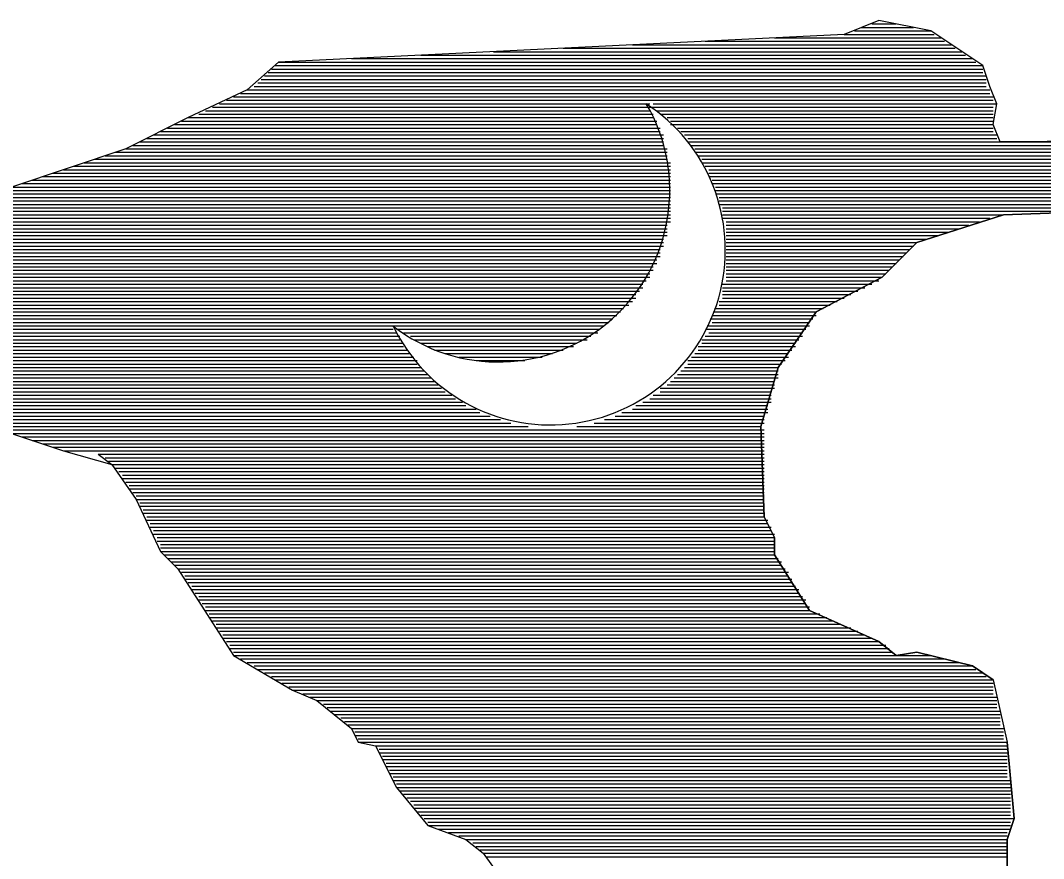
# Model space of a CAD drawing. Extents: x 8134 to 11793, y 3225 to 13425.
# Drawn here: x 10899.28 to 10914.03, y 10950.54 to 10962.62 of the extents above; entities that cross this region are included whole.
import ezdxf

# ---------------------------------------------------------------- set-up
doc = ezdxf.new("R2010")
doc.units = 0
doc.layers.add('RD_SHT_Bndy', color=7, linetype='Continuous')

msp = doc.modelspace()

# ---------------------------------------------------------------- linework, layer by layer
at = {"layer": 'RD_SHT_Bndy'}
for p, q in [((10899.902, 10956.42), (10900.602, 10956.22)), ((10913.302, 10953.12), (10913.502, 10952.22)), ((10913.302, 10953.12), (10913.502, 10952.22))]:
    msp.add_line(p, q, dxfattribs=at)
for points in [[(10913.402, 10960.87), (10913.302, 10961.12), (10913.352, 10961.42), (10913.252, 10961.67), (10913.152, 10961.97), (10912.402, 10962.47), (10911.652, 10962.62), (10911.152, 10962.42), (10903.002, 10962.02), (10902.552, 10961.62), (10901.702, 10961.22), (10900.802, 10960.77), (10899.152, 10960.22), (10898.102, 10958.67), (10897.902, 10958.12), (10897.902, 10957.87), (10898.402, 10957.32), (10898.952, 10956.92), (10899.152, 10956.67), (10899.902, 10956.42)], [(10913.402, 10960.87), (10913.302, 10961.12), (10913.352, 10961.42), (10913.252, 10961.67), (10913.152, 10961.97), (10912.402, 10962.47), (10911.652, 10962.62), (10911.152, 10962.42), (10903.002, 10962.02), (10902.552, 10961.62), (10901.702, 10961.22), (10900.802, 10960.77), (10899.152, 10960.22), (10898.102, 10958.67), (10897.902, 10958.12), (10897.902, 10957.87), (10898.402, 10957.32), (10898.952, 10956.92), (10899.152, 10956.67), (10899.902, 10956.42)], [(10911.302, 10962.47), (10912.402, 10962.47)], [(10911.402, 10962.52), (10912.152, 10962.52)], [(10911.552, 10962.57), (10911.902, 10962.57)], [(10909.152, 10962.32), (10912.602, 10962.32)], [(10910.152, 10962.37), (10912.552, 10962.37)], [(10911.152, 10962.42), (10912.452, 10962.42)], [(10906.102, 10962.17), (10912.852, 10962.17)], [(10907.102, 10962.22), (10912.752, 10962.22)], [(10908.102, 10962.27), (10912.702, 10962.27)], [(10903.002, 10962.02), (10913.052, 10962.02)], [(10904.052, 10962.07), (10913.002, 10962.07)], [(10905.052, 10962.12), (10912.902, 10962.12)], [(10902.852, 10961.87), (10913.152, 10961.87)], [(10902.902, 10961.92), (10913.152, 10961.92)], [(10902.952, 10961.97), (10913.152, 10961.97)], [(10902.702, 10961.72), (10913.202, 10961.72)], [(10902.752, 10961.77), (10913.202, 10961.77)], [(10902.802, 10961.82), (10913.202, 10961.82)], [(10902.452, 10961.57), (10913.252, 10961.57)], [(10902.552, 10961.62), (10913.252, 10961.62)], [(10902.652, 10961.67), (10913.202, 10961.67)], [(10902.152, 10961.42), (10908.352, 10961.42)], [(10902.252, 10961.47), (10913.302, 10961.47)], [(10902.352, 10961.52), (10913.302, 10961.52)], [(10908.402, 10961.42), (10913.352, 10961.42)], [(10901.852, 10961.27), (10908.402, 10961.27)], [(10901.952, 10961.32), (10908.352, 10961.32)], [(10902.052, 10961.37), (10908.352, 10961.37), (10913.302, 10961.37)], [(10908.452, 10961.32), (10913.302, 10961.32)], [(10908.502, 10961.27), (10913.302, 10961.27)], [(10901.502, 10961.12), (10908.452, 10961.12)], [(10901.602, 10961.17), (10908.452, 10961.17)], [(10901.702, 10961.22), (10908.402, 10961.22)], [(10908.602, 10961.22), (10913.302, 10961.22)], [(10908.652, 10961.17), (10913.302, 10961.17)], [(10908.652, 10961.12), (10913.302, 10961.12)], [(10901.202, 10960.97), (10908.552, 10960.97)], [(10901.302, 10961.02), (10908.502, 10961.02)], [(10901.402, 10961.07), (10908.502, 10961.07)], [(10908.752, 10961.07), (10913.302, 10961.07)], [(10908.802, 10961.02), (10913.302, 10961.02)], [(10908.852, 10960.97), (10913.352, 10960.97)], [(10900.902, 10960.82), (10908.552, 10960.82)], [(10901.002, 10960.87), (10908.552, 10960.87)], [(10901.102, 10960.92), (10908.552, 10960.92)], [(10908.902, 10960.92), (10913.352, 10960.92)], [(10908.902, 10960.87), (10913.402, 10960.87), (10920.202, 10960.87)], [(10908.952, 10960.82), (10920.252, 10960.82)], [(10926.402, 10955.57), (10920.152, 10960.92), (10913.402, 10960.87)], [(10926.402, 10955.57), (10920.152, 10960.92), (10913.402, 10960.87)], [(10900.502, 10960.67), (10908.602, 10960.67)], [(10900.652, 10960.72), (10908.602, 10960.72)], [(10900.802, 10960.77), (10908.602, 10960.77)], [(10909.002, 10960.77), (10920.302, 10960.77)], [(10909.002, 10960.72), (10920.352, 10960.72)], [(10909.052, 10960.67), (10920.402, 10960.67)], [(10900.202, 10960.57), (10908.652, 10960.57)], [(10900.352, 10960.62), (10908.602, 10960.62)], [(10909.102, 10960.62), (10920.502, 10960.62)], [(10909.102, 10960.57), (10920.552, 10960.57)], [(10899.752, 10960.42), (10908.652, 10960.42)], [(10899.902, 10960.47), (10908.652, 10960.47)], [(10900.052, 10960.52), (10908.652, 10960.52)], [(10909.152, 10960.52), (10920.602, 10960.52)], [(10909.202, 10960.47), (10920.652, 10960.47)], [(10909.202, 10960.42), (10920.702, 10960.42)], [(10899.302, 10960.27), (10908.652, 10960.27)], [(10899.452, 10960.32), (10908.652, 10960.32)], [(10899.602, 10960.37), (10908.652, 10960.37)], [(10909.202, 10960.37), (10920.752, 10960.37)], [(10909.252, 10960.32), (10920.852, 10960.32)], [(10909.252, 10960.27), (10920.902, 10960.27)], [(10899.102, 10960.12), (10908.652, 10960.12)], [(10899.152, 10960.22), (10908.652, 10960.22)], [(10899.152, 10960.17), (10908.652, 10960.17)], [(10909.302, 10960.22), (10920.952, 10960.22)], [(10909.302, 10960.17), (10921.002, 10960.17)], [(10909.302, 10960.12), (10921.052, 10960.12)], [(10899.002, 10959.97), (10908.652, 10959.97)], [(10899.052, 10960.07), (10908.652, 10960.07)], [(10899.052, 10960.02), (10908.652, 10960.02)], [(10909.352, 10960.07), (10921.102, 10960.07)], [(10909.352, 10960.02), (10921.202, 10960.02)], [(10909.352, 10959.97), (10921.252, 10959.97)], [(10898.902, 10959.82), (10908.652, 10959.82)], [(10898.952, 10959.92), (10908.652, 10959.92)], [(10898.952, 10959.87), (10908.652, 10959.87)], [(10909.402, 10959.92), (10921.302, 10959.92)], [(10909.402, 10959.87), (10914.902, 10959.87), (10921.352, 10959.87)], [(10909.402, 10959.82), (10913.452, 10959.82)], [(10914.902, 10959.87), (10913.452, 10959.82), (10912.202, 10959.42), (10911.702, 10958.92), (10910.752, 10958.42), (10910.202, 10957.62), (10909.952, 10956.77), (10910.002, 10955.47), (10910.152, 10955.17), (10910.152, 10954.92), (10910.652, 10954.12), (10911.652, 10953.67), (10911.902, 10953.47), (10912.202, 10953.52), (10913.002, 10953.32), (10913.302, 10953.12)], [(10913.302, 10953.12), (10913.002, 10953.32), (10912.202, 10953.52), (10911.902, 10953.47), (10911.652, 10953.67), (10910.652, 10954.12), (10910.152, 10954.92), (10910.152, 10955.17), (10910.002, 10955.47), (10909.952, 10956.77), (10910.202, 10957.62), (10910.752, 10958.42), (10911.702, 10958.92), (10912.202, 10959.42), (10913.452, 10959.82), (10914.902, 10959.87)], [(10898.802, 10959.67), (10908.602, 10959.67)], [(10898.852, 10959.77), (10908.652, 10959.77)], [(10898.852, 10959.72), (10908.652, 10959.72)], [(10909.402, 10959.77), (10913.252, 10959.77)], [(10909.452, 10959.72), (10913.102, 10959.72)], [(10909.452, 10959.67), (10912.952, 10959.67)], [(10898.702, 10959.52), (10908.602, 10959.52)], [(10898.752, 10959.62), (10908.602, 10959.62)], [(10898.752, 10959.57), (10908.602, 10959.57)], [(10909.452, 10959.62), (10912.802, 10959.62)], [(10909.452, 10959.57), (10912.652, 10959.57)], [(10909.452, 10959.52), (10912.502, 10959.52)], [(10898.602, 10959.37), (10908.552, 10959.37)], [(10898.652, 10959.47), (10908.552, 10959.47)], [(10898.652, 10959.42), (10908.552, 10959.42)], [(10909.452, 10959.47), (10912.352, 10959.47)], [(10909.452, 10959.42), (10912.202, 10959.42)], [(10909.452, 10959.37), (10912.152, 10959.37)], [(10898.502, 10959.22), (10908.502, 10959.22)], [(10898.552, 10959.32), (10908.502, 10959.32)], [(10898.552, 10959.27), (10908.502, 10959.27)], [(10909.452, 10959.32), (10912.102, 10959.32)], [(10909.452, 10959.27), (10912.052, 10959.27)], [(10909.452, 10959.22), (10912.002, 10959.22)], [(10898.402, 10959.07), (10908.402, 10959.07)], [(10898.452, 10959.17), (10908.452, 10959.17)], [(10898.452, 10959.12), (10908.452, 10959.12)], [(10909.452, 10959.17), (10911.952, 10959.17)], [(10909.452, 10959.12), (10911.902, 10959.12)], [(10909.452, 10959.07), (10911.852, 10959.07)], [(10898.302, 10958.92), (10908.352, 10958.92)], [(10898.352, 10959.02), (10908.402, 10959.02)], [(10898.352, 10958.97), (10908.352, 10958.97)], [(10909.452, 10959.02), (10911.802, 10959.02)], [(10909.452, 10958.97), (10911.752, 10958.97)], [(10909.452, 10958.92), (10911.702, 10958.92)], [(10898.202, 10958.77), (10908.252, 10958.77)], [(10898.252, 10958.87), (10908.302, 10958.87)], [(10898.252, 10958.82), (10908.252, 10958.82)], [(10909.402, 10958.82), (10911.552, 10958.82)], [(10909.402, 10958.77), (10911.452, 10958.77)], [(10909.452, 10958.87), (10911.652, 10958.87)], [(10898.102, 10958.67), (10908.152, 10958.67)], [(10898.102, 10958.62), (10908.152, 10958.62)], [(10898.152, 10958.72), (10908.202, 10958.72)], [(10909.402, 10958.72), (10911.352, 10958.72)], [(10909.402, 10958.67), (10911.252, 10958.67)], [(10909.402, 10958.62), (10911.152, 10958.62)], [(10898.052, 10958.52), (10908.052, 10958.52)], [(10898.052, 10958.47), (10907.976, 10958.47)], [(10898.102, 10958.57), (10908.102, 10958.57)], [(10909.286, 10958.47), (10909.302, 10958.47), (10910.852, 10958.47)], [(10909.352, 10958.57), (10911.052, 10958.57)], [(10909.352, 10958.52), (10910.952, 10958.52)], [(10898.002, 10958.37), (10907.878, 10958.37)], [(10898.002, 10958.32), (10907.82, 10958.32)], [(10898.052, 10958.42), (10907.929, 10958.42)], [(10909.225, 10958.32), (10909.302, 10958.32), (10910.702, 10958.32)], [(10909.249, 10958.37), (10909.302, 10958.37), (10910.752, 10958.37)], [(10909.268, 10958.42), (10909.302, 10958.42), (10910.752, 10958.42)], [(10897.902, 10958.22), (10897.952, 10958.22), (10907.696, 10958.22)], [(10897.902, 10958.17), (10897.952, 10958.17), (10904.652, 10958.17)], [(10898.002, 10958.27), (10907.761, 10958.27)], [(10904.702, 10958.17), (10907.632, 10958.17)], [(10909.156, 10958.17), (10909.202, 10958.17), (10910.602, 10958.17)], [(10909.179, 10958.22), (10909.202, 10958.22), (10910.652, 10958.22)], [(10909.252, 10958.27), (10910.652, 10958.27)], [(10897.902, 10958.12), (10904.702, 10958.12)], [(10897.902, 10958.07), (10904.752, 10958.07)], [(10897.902, 10958.02), (10904.752, 10958.02)], [(10904.802, 10958.12), (10907.602, 10958.12)], [(10904.902, 10958.07), (10907.502, 10958.07)], [(10904.952, 10958.02), (10907.452, 10958.02)], [(10909.102, 10958.02), (10910.502, 10958.02)], [(10909.152, 10958.07), (10910.552, 10958.07)], [(10909.202, 10958.12), (10910.552, 10958.12)], [(10897.902, 10957.97), (10904.802, 10957.97)], [(10897.902, 10957.92), (10904.802, 10957.92)], [(10897.902, 10957.87), (10904.852, 10957.87)], [(10905.052, 10957.97), (10907.302, 10957.97)], [(10905.152, 10957.92), (10907.252, 10957.92)], [(10905.252, 10957.87), (10907.102, 10957.87)], [(10909.052, 10957.92), (10910.452, 10957.92)], [(10909.052, 10957.87), (10910.402, 10957.87)], [(10909.102, 10957.97), (10910.452, 10957.97)], [(10897.902, 10957.82), (10897.952, 10957.82), (10904.902, 10957.82)], [(10898.002, 10957.77), (10904.952, 10957.77)], [(10898.052, 10957.72), (10905.002, 10957.72)], [(10905.402, 10957.82), (10906.952, 10957.82)], [(10905.602, 10957.77), (10906.802, 10957.77)], [(10905.852, 10957.72), (10906.552, 10957.72)], [(10908.902, 10957.72), (10910.302, 10957.72)], [(10908.952, 10957.77), (10910.352, 10957.77)], [(10909.002, 10957.82), (10910.352, 10957.82)], [(10898.102, 10957.67), (10905.002, 10957.67)], [(10898.152, 10957.62), (10905.052, 10957.62)], [(10908.852, 10957.62), (10910.202, 10957.62)], [(10908.902, 10957.67), (10910.252, 10957.67)], [(10898.202, 10957.57), (10905.102, 10957.57)], [(10898.252, 10957.52), (10905.152, 10957.52)], [(10898.302, 10957.47), (10905.202, 10957.47)], [(10908.702, 10957.47), (10910.202, 10957.47)], [(10908.752, 10957.52), (10910.202, 10957.52)], [(10908.802, 10957.57), (10910.202, 10957.57)], [(10898.352, 10957.42), (10905.252, 10957.42)], [(10898.402, 10957.37), (10905.302, 10957.37)], [(10898.402, 10957.32), (10905.352, 10957.32)], [(10908.502, 10957.32), (10910.152, 10957.32)], [(10908.602, 10957.37), (10910.152, 10957.37)], [(10908.652, 10957.42), (10910.152, 10957.42)], [(10898.502, 10957.27), (10905.402, 10957.27)], [(10898.552, 10957.22), (10905.502, 10957.22)], [(10898.652, 10957.17), (10905.552, 10957.17)], [(10908.352, 10957.17), (10910.102, 10957.17)], [(10908.402, 10957.22), (10910.102, 10957.22)], [(10908.502, 10957.27), (10910.102, 10957.27)], [(10898.702, 10957.12), (10905.652, 10957.12)], [(10898.752, 10957.07), (10905.702, 10957.07)], [(10898.852, 10957.02), (10905.852, 10957.02)], [(10908.102, 10957.02), (10910.052, 10957.02)], [(10908.152, 10957.07), (10910.052, 10957.07)], [(10908.252, 10957.12), (10910.102, 10957.12)], [(10898.902, 10956.97), (10905.902, 10956.97)], [(10898.952, 10956.92), (10906.052, 10956.92)], [(10899.002, 10956.87), (10906.202, 10956.87)], [(10907.702, 10956.87), (10910.002, 10956.87)], [(10907.852, 10956.92), (10910.002, 10956.92)], [(10907.952, 10956.97), (10910.052, 10956.97)], [(10899.052, 10956.82), (10906.352, 10956.82)], [(10899.102, 10956.77), (10906.602, 10956.77)], [(10899.152, 10956.72), (10910.002, 10956.72)], [(10907.302, 10956.77), (10909.952, 10956.77)], [(10907.552, 10956.82), (10910.002, 10956.82)], [(10899.152, 10956.67), (10910.002, 10956.67)], [(10899.302, 10956.62), (10910.002, 10956.62)], [(10899.452, 10956.57), (10910.002, 10956.57)], [(10899.602, 10956.52), (10910.002, 10956.52)], [(10899.752, 10956.47), (10910.002, 10956.47)], [(10899.902, 10956.42), (10910.002, 10956.42)], [(10900.402, 10956.37), (10900.602, 10956.22)], [(10900.402, 10956.37), (10910.002, 10956.37)], [(10900.402, 10956.37), (10900.602, 10956.22)], [(10900.502, 10956.32), (10910.002, 10956.32)], [(10900.552, 10956.27), (10910.002, 10956.27)], [(10900.602, 10956.22), (10900.952, 10955.72), (10901.302, 10954.97), (10901.552, 10954.72), (10902.352, 10953.47), (10903.202, 10952.97), (10903.552, 10952.82), (10904.052, 10952.42), (10904.152, 10952.22), (10904.402, 10952.17), (10904.702, 10951.57), (10905.152, 10951.02), (10905.702, 10950.82), (10905.952, 10950.62), (10906.602, 10949.72)], [(10900.602, 10956.22), (10910.002, 10956.22)], [(10900.602, 10956.22), (10900.952, 10955.72), (10901.302, 10954.97), (10901.552, 10954.72), (10902.352, 10953.47), (10903.202, 10952.97), (10903.552, 10952.82), (10904.052, 10952.42), (10904.152, 10952.22), (10904.402, 10952.17), (10904.702, 10951.57), (10905.152, 10951.02), (10905.702, 10950.82), (10905.952, 10950.62), (10906.602, 10949.72)], [(10900.652, 10956.17), (10910.002, 10956.17)], [(10900.702, 10956.12), (10910.002, 10956.12)], [(10900.752, 10956.07), (10910.002, 10956.07)], [(10900.752, 10956.02), (10910.002, 10956.02)], [(10900.802, 10955.97), (10910.002, 10955.97)], [(10900.852, 10955.92), (10910.002, 10955.92)], [(10900.852, 10955.87), (10910.002, 10955.87)], [(10900.902, 10955.82), (10910.002, 10955.82)], [(10900.952, 10955.77), (10910.002, 10955.77)], [(10900.952, 10955.72), (10910.002, 10955.72)], [(10901.002, 10955.67), (10910.002, 10955.67)], [(10901.002, 10955.62), (10910.002, 10955.62)], [(10901.052, 10955.57), (10910.002, 10955.57)], [(10901.052, 10955.52), (10910.002, 10955.52)], [(10901.102, 10955.47), (10910.002, 10955.47)], [(10901.102, 10955.42), (10910.052, 10955.42)], [(10901.152, 10955.37), (10910.052, 10955.37)], [(10901.152, 10955.32), (10910.102, 10955.32)], [(10901.202, 10955.27), (10910.102, 10955.27)], [(10901.202, 10955.22), (10910.152, 10955.22)], [(10901.252, 10955.17), (10910.152, 10955.17)], [(10901.252, 10955.12), (10910.152, 10955.12)], [(10901.302, 10955.07), (10910.152, 10955.07)], [(10901.302, 10955.02), (10910.152, 10955.02)], [(10901.302, 10954.97), (10910.152, 10954.97)], [(10901.352, 10954.92), (10910.152, 10954.92)], [(10901.402, 10954.87), (10910.202, 10954.87)], [(10901.452, 10954.82), (10910.252, 10954.82)], [(10901.502, 10954.77), (10910.252, 10954.77)], [(10901.552, 10954.72), (10910.302, 10954.72)], [(10901.602, 10954.67), (10910.352, 10954.67)], [(10901.652, 10954.62), (10910.352, 10954.62)], [(10901.652, 10954.57), (10910.402, 10954.57)], [(10901.702, 10954.52), (10910.402, 10954.52)], [(10901.752, 10954.47), (10910.452, 10954.47)], [(10901.752, 10954.42), (10910.502, 10954.42)], [(10901.802, 10954.37), (10910.502, 10954.37)], [(10901.852, 10954.32), (10910.552, 10954.32)], [(10901.852, 10954.27), (10910.602, 10954.27)], [(10901.902, 10954.22), (10910.602, 10954.22)], [(10901.952, 10954.17), (10910.652, 10954.17)], [(10901.952, 10954.12), (10910.652, 10954.12)], [(10902.002, 10954.07), (10910.802, 10954.07)], [(10902.002, 10954.02), (10910.902, 10954.02)], [(10902.052, 10953.97), (10911.002, 10953.97)], [(10902.102, 10953.92), (10911.102, 10953.92)], [(10902.102, 10953.87), (10911.252, 10953.87)], [(10902.152, 10953.82), (10911.352, 10953.82)], [(10902.202, 10953.77), (10911.452, 10953.77)], [(10902.202, 10953.72), (10911.552, 10953.72)], [(10902.252, 10953.67), (10911.652, 10953.67)], [(10902.302, 10953.62), (10911.752, 10953.62)], [(10902.302, 10953.57), (10911.802, 10953.57)], [(10902.352, 10953.52), (10911.852, 10953.52)], [(10902.352, 10953.47), (10911.902, 10953.47), (10912.402, 10953.47)], [(10902.452, 10953.42), (10912.602, 10953.42)], [(10902.552, 10953.37), (10912.802, 10953.37)], [(10902.652, 10953.32), (10913.002, 10953.32)], [(10902.702, 10953.27), (10913.052, 10953.27)], [(10902.802, 10953.22), (10913.152, 10953.22)], [(10902.902, 10953.17), (10913.202, 10953.17)], [(10902.952, 10953.12), (10913.302, 10953.12)], [(10903.052, 10953.07), (10913.302, 10953.07)], [(10903.152, 10953.02), (10913.302, 10953.02)], [(10903.202, 10952.97), (10913.302, 10952.97)], [(10903.352, 10952.92), (10913.302, 10952.92)], [(10903.452, 10952.87), (10913.352, 10952.87)], [(10903.552, 10952.82), (10913.352, 10952.82)], [(10903.652, 10952.77), (10913.352, 10952.77)], [(10903.702, 10952.72), (10913.352, 10952.72)], [(10903.752, 10952.67), (10913.402, 10952.67)], [(10903.802, 10952.62), (10913.402, 10952.62)], [(10903.902, 10952.57), (10913.402, 10952.57)], [(10903.952, 10952.52), (10913.402, 10952.52)], [(10904.002, 10952.47), (10913.402, 10952.47)], [(10904.052, 10952.42), (10913.452, 10952.42)], [(10904.102, 10952.37), (10913.452, 10952.37)], [(10904.102, 10952.32), (10913.452, 10952.32)], [(10904.152, 10952.27), (10913.452, 10952.27)], [(10904.152, 10952.22), (10913.502, 10952.22)], [(10904.402, 10952.17), (10913.502, 10952.17)], [(10904.452, 10952.12), (10913.502, 10952.12)], [(10913.502, 10952.22), (10913.602, 10951.12), (10913.502, 10950.82), (10913.502, 10949.77), (10913.302, 10948.87), (10913.052, 10948.17), (10912.752, 10947.52), (10912.302, 10947.02), (10911.252, 10946.62), (10910.952, 10946.62), (10910.852, 10946.32), (10911.902, 10946.22), (10912.202, 10946.17), (10913.002, 10946.17), (10913.552, 10946.32), (10914.652, 10946.42)], [(10914.652, 10946.42), (10913.552, 10946.32), (10913.002, 10946.17), (10912.202, 10946.17), (10911.902, 10946.22), (10910.852, 10946.32), (10910.952, 10946.62), (10911.252, 10946.62), (10912.302, 10947.02), (10912.752, 10947.52), (10913.052, 10948.17), (10913.302, 10948.87), (10913.502, 10949.77), (10913.502, 10950.82), (10913.602, 10951.12), (10913.502, 10952.22)], [(10904.452, 10952.07), (10913.502, 10952.07)], [(10904.502, 10952.02), (10913.502, 10952.02)], [(10904.502, 10951.97), (10913.502, 10951.97)], [(10904.552, 10951.92), (10913.502, 10951.92)], [(10904.552, 10951.87), (10913.502, 10951.87)], [(10904.602, 10951.82), (10913.502, 10951.82)], [(10904.602, 10951.77), (10913.502, 10951.77)], [(10904.652, 10951.72), (10913.502, 10951.72)], [(10904.652, 10951.67), (10913.552, 10951.67)], [(10904.702, 10951.62), (10913.552, 10951.62)], [(10904.702, 10951.57), (10913.552, 10951.57)], [(10904.752, 10951.52), (10913.552, 10951.52)], [(10904.802, 10951.47), (10913.552, 10951.47)], [(10904.852, 10951.42), (10913.552, 10951.42)], [(10904.902, 10951.37), (10913.552, 10951.37)], [(10904.952, 10951.32), (10913.552, 10951.32)], [(10904.952, 10951.27), (10913.552, 10951.27)], [(10905.002, 10951.22), (10913.552, 10951.22)], [(10905.052, 10951.17), (10913.552, 10951.17)], [(10905.102, 10951.12), (10913.602, 10951.12)], [(10905.152, 10951.07), (10913.552, 10951.07)], [(10905.152, 10951.02), (10913.552, 10951.02)], [(10905.302, 10950.97), (10913.552, 10950.97)], [(10905.452, 10950.92), (10913.502, 10950.92)], [(10905.602, 10950.87), (10913.502, 10950.87)], [(10905.702, 10950.82), (10913.502, 10950.82)], [(10905.802, 10950.77), (10913.502, 10950.77)], [(10905.852, 10950.72), (10913.502, 10950.72)], [(10905.902, 10950.67), (10913.502, 10950.67)], [(10905.952, 10950.62), (10913.502, 10950.62)], [(10906.002, 10950.57), (10913.502, 10950.57)]]:
    msp.add_lwpolyline(points, dxfattribs=at)
for centre, radius, start, end in [((10906.169, 10960.171), 2.472, 232.132, 30.3509), ((10906.922, 10959.312), 2.519, 205.6921, 56.7908), ((10906.169, 10960.171), 2.472, 232.132, 30.3509), ((10906.922, 10959.312), 2.519, 205.6921, 56.7908)]:
    msp.add_arc(centre, radius, start, end, dxfattribs=at)

doc.saveas('drawing.dxf')
